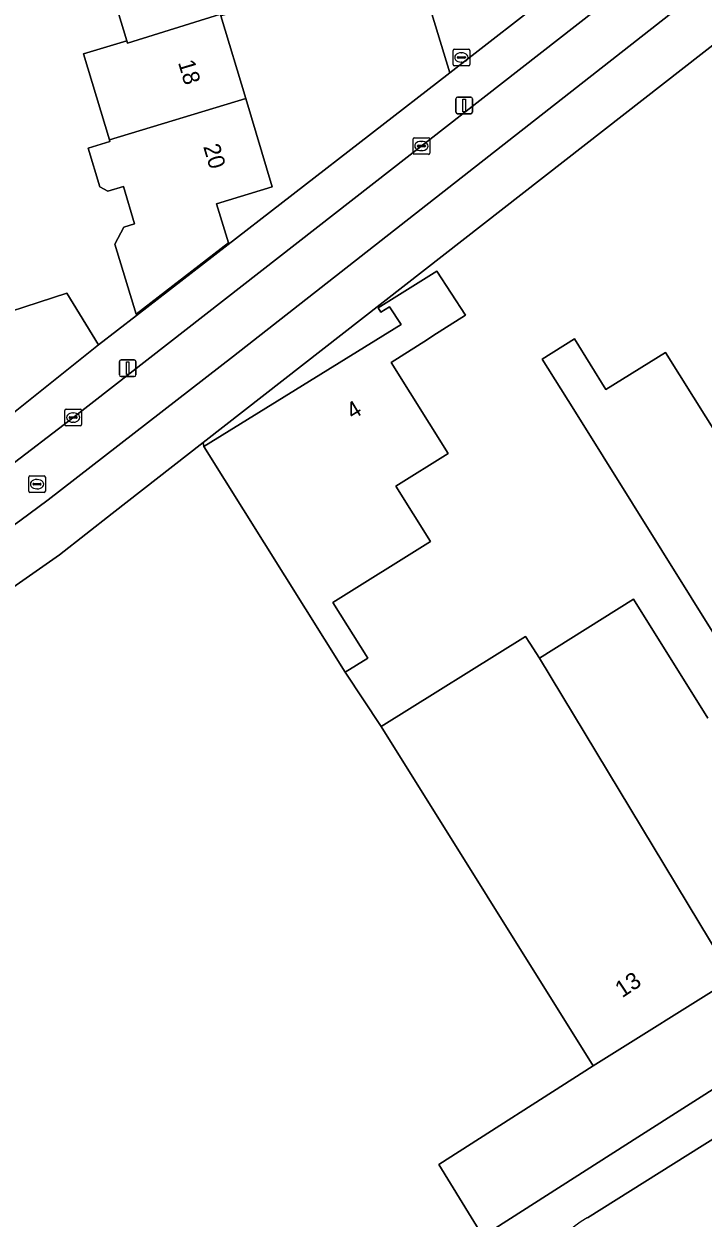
# Model space of a CAD drawing. Extents: x 157767 to 159172, y 387839 to 389425.
# Drawn here: x 158544.3 to 158585.1, y 388359.6 to 388431.3 of the extents above; entities that cross this region are included whole.
import ezdxf

# ---------------------------------------------------------------- set-up
doc = ezdxf.new("R2010")
doc.units = 0
for name, color, linetype in [('IMGEO_Brandkraan', 7, 'Continuous'), ('IMGEO_Erf', 7, 'Continuous'), ('IMGEO_Fietspad_gesloten', 7, 'Continuous'), ('IMGEO_Groenvoorziening', 7, 'Continuous'), ('IMGEO_Kolk', 7, 'Continuous'), ('IMGEO_Lichtmast', 7, 'Continuous'), ('IMGEO_Muur', 7, 'Continuous'), ('IMGEO_Pand', 7, 'Continuous'), ('IMGEO_Pand_nummerreeks', 7, 'Continuous'), ('IMGEO_Parkeervlak_open', 7, 'Continuous'), ('IMGEO_Rijbaan_lokaal_open', 7, 'Continuous'), ('IMGEO_Rioolput', 7, 'Continuous'), ('IMGEO_Voetpad_open', 7, 'Continuous')]:
    doc.layers.add(name, color=color, linetype=linetype)

msp = doc.modelspace()

# ---------------------------------------------------------------- linework, layer by layer
at = {"layer": 'IMGEO_Brandkraan'}
for p, q in [((158570.065, 388428.879), (158570.065, 388429.731)), ((158570.14, 388429.805), (158570.992, 388429.805)), ((158570.324, 388429.299), (158570.324, 388429.311)), ((158570.367, 388429.348), (158570.765, 388429.348)), ((158570.553, 388429.585), (158570.578, 388429.585)), ((158570.808, 388429.311), (158570.808, 388429.299)), ((158571.066, 388429.731), (158571.066, 388428.879)), ((158570.992, 388428.805), (158570.14, 388428.805)), ((158570.762, 388429.262), (158570.364, 388429.262)), ((158570.576, 388429.025), (158570.551, 388429.025))]:
    msp.add_line(p, q, dxfattribs=at)
for points in [[(158570.065, 388428.879), (158570.065, 388429.731)], [(158570.14, 388429.805), (158570.992, 388429.805)], [(158571.066, 388429.731), (158571.066, 388428.879)], [(158570.992, 388428.805), (158570.14, 388428.805)]]:
    msp.add_lwpolyline(points, dxfattribs=at)
for centre, radius, start, end in [((158570.142, 388429.729), 0.0765, 91.55205, 178.44795), ((158570.142, 388429.729), 0.0765, 91.55205, 178.44795), ((158570.364, 388429.308), 0.0403, 85.87752, 175.75265), ((158570.361, 388429.298), 0.0366, 178.93798, 274.71019), ((158570.765, 388429.305), 0.043, 264.86636, 352.45326), ((158570.769, 388429.31), 0.0386, 1.73085, 96.63898), ((158570.99, 388429.729), 0.0765, 1.55205, 88.44795), ((158570.99, 388429.729), 0.0765, 1.55205, 88.44795), ((158570.142, 388428.881), 0.0765, 181.55205, 268.44795), ((158570.142, 388428.881), 0.0765, 181.55205, 268.44795), ((158570.99, 388428.881), 0.0765, 271.55205, 358.44795), ((158570.99, 388428.881), 0.0765, 271.55205, 358.44795)]:
    msp.add_arc(centre, radius, start, end, dxfattribs=at)
for centre, major_axis, ratio, start_param, end_param in [((158570.552, 388429.305), (-0.387, 0.002), 0.722429, 4.712389, 7.853982), ((158570.577, 388429.305), (-0.39, 0.002), 0.717154, 1.570796, 4.712389)]:
    msp.add_ellipse(centre, major_axis=major_axis, ratio=ratio, start_param=start_param, end_param=end_param, dxfattribs=at)
at = {"layer": 'IMGEO_Erf'}
for points in [[(158537.993, 388432.125), (158538.549, 388430.159), (158541.196, 388430.907), (158542.133, 388427.673), (158536.902, 388426.102), (158537.807, 388423.081), (158540.419, 388423.905), (158541.079, 388421.808), (158541.728, 388419.744), (158539.099, 388418.914), (158540.951, 388413.222), (158546.867, 388415.146), (158548.773, 388412.037), (158551.056, 388413.805), (158569.875, 388428.384), (158559.44, 388462.588)], [(158556.125, 388431.811), (158557.613, 388426.84), (158559.2, 388421.536), (158555.853, 388420.514), (158556.572, 388418.162), (158551.039, 388413.875), (158549.75, 388418.093), (158550.296, 388419.118), (158550.945, 388419.313), (158550.271, 388421.558), (158549.334, 388421.277), (158548.861, 388421.531), (158548.161, 388423.859), (158549.462, 388424.25), (158549.432, 388424.35), (158547.879, 388429.519), (158550.471, 388430.3), (158548.91, 388435.468)], [(158586.296, 388430.551), (158555.065, 388406.169), (158555.102, 388405.937), (158566.957, 388413.272), (158566.255, 388414.333), (158565.734, 388414.006), (158565.574, 388414.26), (158569.09, 388416.466), (158570.812, 388413.819), (158569.452, 388412.956), (158568.855, 388412.578), (158568.524, 388412.368), (158566.345, 388410.986), (158569.765, 388405.52), (158566.625, 388403.556), (158568.71, 388400.223), (158562.852, 388396.559), (158564.944, 388393.216), (158563.588, 388392.373), (158565.751, 388389.116), (158574.425, 388394.532), (158574.683, 388394.12), (158575.248, 388393.223), (158580.904, 388396.756), (158585.358, 388389.627)], [(158587.896, 388391.212), (158577.313, 388408.159), (158575.423, 388411.186), (158577.357, 388412.394), (158579.249, 388409.363), (158582.823, 388411.586), (158586.922, 388405.026)]]:
    msp.add_lwpolyline(points, dxfattribs=at)
at = {"layer": 'IMGEO_Fietspad_gesloten'}
for points in [[(158520.642, 388386.656), (158533.491, 388394.369), (158540.023, 388398.619), (158544.054, 388401.469), (158545.756, 388402.727), (158556.877, 388411.353), (158604.077, 388448.361), (158612.35, 388454.746)], [(158607.672, 388454.811), (158547.311, 388407.72), (158543.134, 388404.513)]]:
    msp.add_lwpolyline(points, dxfattribs=at)
at = {"layer": 'IMGEO_Groenvoorziening'}
msp.add_lwpolyline([(158530.768, 388363.248), (158543.035, 388340.593), (158549.535, 388344.602), (158567.494, 388355.736), (158571.846, 388358.513), (158569.211, 388362.815), (158578.473, 388368.741), (158565.751, 388389.116), (158563.588, 388392.373), (158555.102, 388405.937), (158555.065, 388406.169), (158549.599, 388401.902), (158546.429, 388399.427), (158542.011, 388396.34)], dxfattribs=at)
at = {"layer": 'IMGEO_Kolk'}
for p, q in [((158567.662, 388423.559), (158567.662, 388424.411)), ((158567.737, 388424.485), (158568.589, 388424.485)), ((158568.15, 388424.265), (158568.175, 388424.265)), ((158568.663, 388424.411), (158568.663, 388423.559)), ((158567.921, 388423.979), (158567.921, 388423.991)), ((158568.359, 388423.942), (158567.961, 388423.942)), ((158567.964, 388424.028), (158568.362, 388424.028)), ((158568.173, 388423.705), (158568.148, 388423.705)), ((158568.405, 388423.991), (158568.405, 388423.979)), ((158568.589, 388423.485), (158567.737, 388423.485)), ((158546.752, 388407.25), (158546.752, 388408.102)), ((158546.827, 388408.176), (158547.679, 388408.176)), ((158547.24, 388407.956), (158547.265, 388407.956)), ((158547.753, 388408.102), (158547.753, 388407.25)), ((158547.679, 388407.176), (158546.827, 388407.176)), ((158547.011, 388407.67), (158547.011, 388407.682)), ((158547.449, 388407.633), (158547.051, 388407.633)), ((158547.054, 388407.719), (158547.452, 388407.719)), ((158547.263, 388407.396), (158547.238, 388407.396)), ((158547.495, 388407.682), (158547.495, 388407.67))]:
    msp.add_line(p, q, dxfattribs=at)
for points in [[(158567.662, 388423.559), (158567.662, 388424.411)], [(158567.737, 388424.485), (158568.589, 388424.485)], [(158568.663, 388424.411), (158568.663, 388423.559)], [(158568.589, 388423.485), (158567.737, 388423.485)], [(158546.752, 388407.25), (158546.752, 388408.102)], [(158546.827, 388408.176), (158547.679, 388408.176)], [(158547.753, 388408.102), (158547.753, 388407.25)], [(158547.679, 388407.176), (158546.827, 388407.176)]]:
    msp.add_lwpolyline(points, dxfattribs=at)
for centre, radius, start, end in [((158567.739, 388424.409), 0.0765, 91.55205, 178.44795), ((158567.739, 388424.409), 0.0765, 91.55205, 178.44795), ((158568.587, 388424.409), 0.0765, 1.55205, 88.44795), ((158568.587, 388424.409), 0.0765, 1.55205, 88.44795), ((158567.739, 388423.561), 0.0765, 181.55205, 268.44795), ((158567.739, 388423.561), 0.0765, 181.55205, 268.44795), ((158567.961, 388423.988), 0.0403, 85.87752, 175.75265), ((158567.958, 388423.978), 0.0366, 178.93798, 274.71019), ((158568.362, 388423.985), 0.043, 264.86636, 352.45326), ((158568.366, 388423.99), 0.0386, 1.73085, 96.63898), ((158568.587, 388423.561), 0.0765, 271.55205, 358.44795), ((158568.587, 388423.561), 0.0765, 271.55205, 358.44795), ((158546.829, 388408.1), 0.0765, 91.55205, 178.44795), ((158546.829, 388408.1), 0.0765, 91.55205, 178.44795), ((158547.677, 388408.1), 0.0765, 1.55205, 88.44795), ((158547.677, 388408.1), 0.0765, 1.55205, 88.44795), ((158546.829, 388407.252), 0.0765, 181.55205, 268.44795), ((158546.829, 388407.252), 0.0765, 181.55205, 268.44795), ((158547.051, 388407.679), 0.0403, 85.87752, 175.75265), ((158547.048, 388407.669), 0.0366, 178.93798, 274.71019), ((158547.452, 388407.676), 0.043, 264.86636, 352.45326), ((158547.456, 388407.681), 0.0386, 1.73085, 96.63898), ((158547.677, 388407.252), 0.0765, 271.55205, 358.44795), ((158547.677, 388407.252), 0.0765, 271.55205, 358.44795)]:
    msp.add_arc(centre, radius, start, end, dxfattribs=at)
for centre, major_axis, ratio, start_param, end_param in [((158568.149, 388423.985), (-0.387, 0.002), 0.722429, 4.712389, 7.853982), ((158568.174, 388423.985), (-0.39, 0.002), 0.717154, 1.570796, 4.712389), ((158547.239, 388407.676), (-0.387, 0.002), 0.722429, 4.712389, 7.853982), ((158547.264, 388407.676), (-0.39, 0.002), 0.717154, 1.570796, 4.712389)]:
    msp.add_ellipse(centre, major_axis=major_axis, ratio=ratio, start_param=start_param, end_param=end_param, dxfattribs=at)
at = {"layer": 'IMGEO_Lichtmast'}
for p, q in [((158570.235, 388426.02), (158570.235, 388426.82)), ((158570.235, 388426.82), (158570.235, 388426.02)), ((158570.335, 388426.92), (158571.125, 388426.92)), ((158571.125, 388426.92), (158570.335, 388426.92)), ((158571.225, 388426.82), (158571.225, 388426.02)), ((158571.225, 388426.02), (158571.225, 388426.82)), ((158571.125, 388425.92), (158570.335, 388425.92)), ((158570.335, 388425.92), (158571.125, 388425.92)), ((158550.033, 388410.238), (158550.033, 388411.038)), ((158550.033, 388411.038), (158550.033, 388410.238)), ((158550.133, 388411.138), (158550.923, 388411.138)), ((158550.923, 388411.138), (158550.133, 388411.138)), ((158551.023, 388411.038), (158551.023, 388410.238)), ((158551.023, 388410.238), (158551.023, 388411.038)), ((158550.923, 388410.138), (158550.133, 388410.138)), ((158550.133, 388410.138), (158550.923, 388410.138))]:
    msp.add_line(p, q, dxfattribs=at)
for points in [[(158570.655, 388426.795), (158570.805, 388426.795), (158570.805, 388426.045), (158570.655, 388426.045), (158570.655, 388426.795)], [(158550.453, 388411.013), (158550.603, 388411.013), (158550.603, 388410.263), (158550.453, 388410.263), (158550.453, 388411.013)]]:
    msp.add_lwpolyline(points, dxfattribs=at)
for centre, start, end in [((158570.335, 388426.82), 90, 180), ((158570.335, 388426.82), 90, 180), ((158571.125, 388426.82), 0, 90), ((158571.125, 388426.82), 360, 90), ((158570.335, 388426.02), 180, 270), ((158570.335, 388426.02), 180, 270), ((158571.125, 388426.02), 270, 0), ((158571.125, 388426.02), 270, 0), ((158550.133, 388411.038), 90, 180), ((158550.133, 388411.038), 90, 180), ((158550.923, 388411.038), 0, 90), ((158550.923, 388411.038), 360, 90), ((158550.133, 388410.238), 180, 270), ((158550.133, 388410.238), 180, 270), ((158550.923, 388410.238), 270, 0), ((158550.923, 388410.238), 270, 0)]:
    msp.add_arc(centre, 0.1, start, end, dxfattribs=at)
at = {"layer": 'IMGEO_Muur'}
msp.add_lwpolyline([(158548.773, 388412.037), (158551.056, 388413.805)], dxfattribs=at)
at = {"layer": 'IMGEO_Pand'}
for points in [[(158562.501, 388434.82), (158561.75, 388437.31), (158560.782, 388437.018), (158560.218, 388438.886), (158552.073, 388436.423), (158549.102, 388435.526), (158548.91, 388435.468), (158550.471, 388430.3), (158550.51, 388430.171), (158556.096, 388431.907), (158556.125, 388431.811), (158561.819, 388433.58), (158561.533, 388434.528)], [(158556.125, 388431.811), (158556.096, 388431.907), (158550.51, 388430.171), (158550.471, 388430.3), (158547.879, 388429.519), (158549.432, 388424.35), (158557.613, 388426.84)], [(158549.432, 388424.35), (158549.462, 388424.25), (158548.161, 388423.859), (158548.861, 388421.531), (158549.334, 388421.277), (158550.271, 388421.558), (158550.945, 388419.313), (158550.296, 388419.118), (158549.75, 388418.093), (158551.039, 388413.875), (158556.572, 388418.162), (158555.853, 388420.514), (158559.2, 388421.536), (158557.613, 388426.84)], [(158568.855, 388412.578), (158569.452, 388412.956), (158570.812, 388413.819), (158569.09, 388416.466), (158565.574, 388414.26), (158565.734, 388414.006), (158566.255, 388414.333), (158566.957, 388413.272), (158555.102, 388405.937), (158563.588, 388392.373), (158564.944, 388393.216), (158562.852, 388396.559), (158568.71, 388400.223), (158566.625, 388403.556), (158569.765, 388405.52), (158566.345, 388410.986), (158568.524, 388412.368)], [(158542.868, 388407.325), (158548.773, 388412.037), (158546.867, 388415.146), (158540.951, 388413.222)], [(158586.864, 388373.978), (158575.248, 388393.223), (158574.683, 388394.12), (158574.425, 388394.532), (158565.751, 388389.116), (158578.473, 388368.741)]]:
    msp.add_lwpolyline(points, close=True, dxfattribs=at)
for points in [[(158586.922, 388405.026), (158582.823, 388411.586), (158579.249, 388409.363), (158577.357, 388412.394), (158575.423, 388411.186), (158577.313, 388408.159), (158587.896, 388391.212)], [(158585.358, 388389.627), (158580.904, 388396.756), (158575.248, 388393.223), (158586.864, 388373.978)]]:
    msp.add_lwpolyline(points, dxfattribs=at)
at = {"layer": 'IMGEO_Parkeervlak_open'}
msp.add_lwpolyline([(158586.864, 388373.978), (158578.473, 388368.741), (158569.211, 388362.815), (158571.846, 388358.513), (158581.157, 388364.454), (158589.482, 388369.765), (158588.549, 388371.26)], close=True, dxfattribs=at)
at = {"layer": 'IMGEO_Rijbaan_lokaal_open'}
msp.add_lwpolyline([(158567.552, 388463.6), (158543.277, 388482.921), (158538.567, 388479.214), (158559.44, 388462.588), (158569.875, 388428.384), (158576.416, 388433.493)], close=True, dxfattribs=at)
msp.add_lwpolyline([(158664.713, 388413.797), (158644.347, 388401.183), (158578.129, 388359.613)], dxfattribs=at)
msp.add_arc((158582.553, 388352.283), 8.561, 121.11741, 213.94322, dxfattribs=at)
at = {"layer": 'IMGEO_Rioolput'}
for p, q in [((158544.655, 388404.173), (158545.507, 388404.173)), ((158544.58, 388403.247), (158544.58, 388404.099)), ((158544.839, 388403.667), (158544.839, 388403.679)), ((158545.277, 388403.63), (158544.879, 388403.63)), ((158544.882, 388403.716), (158545.28, 388403.716)), ((158545.068, 388403.953), (158545.093, 388403.953)), ((158545.323, 388403.679), (158545.323, 388403.667)), ((158545.581, 388404.099), (158545.581, 388403.247)), ((158545.507, 388403.173), (158544.655, 388403.173)), ((158545.091, 388403.393), (158545.066, 388403.393))]:
    msp.add_line(p, q, dxfattribs=at)
for points in [[(158544.655, 388404.173), (158545.507, 388404.173)], [(158544.58, 388403.247), (158544.58, 388404.099)], [(158545.581, 388404.099), (158545.581, 388403.247)], [(158545.507, 388403.173), (158544.655, 388403.173)]]:
    msp.add_lwpolyline(points, dxfattribs=at)
for centre, radius, start, end in [((158544.657, 388404.097), 0.0765, 91.55205, 178.44795), ((158544.657, 388404.097), 0.0765, 91.55205, 178.44795), ((158545.505, 388404.097), 0.0765, 1.55205, 88.44795), ((158545.505, 388404.097), 0.0765, 1.55205, 88.44795), ((158544.879, 388403.676), 0.0403, 85.87752, 175.75265), ((158544.876, 388403.666), 0.0366, 178.93798, 274.71019), ((158545.28, 388403.673), 0.043, 264.86636, 352.45326), ((158545.284, 388403.678), 0.0386, 1.73085, 96.63898), ((158544.657, 388403.249), 0.0765, 181.55205, 268.44795), ((158544.657, 388403.249), 0.0765, 181.55205, 268.44795), ((158545.505, 388403.249), 0.0765, 271.55205, 358.44795), ((158545.505, 388403.249), 0.0765, 271.55205, 358.44795)]:
    msp.add_arc(centre, radius, start, end, dxfattribs=at)
for centre, major_axis, ratio, start_param, end_param in [((158545.067, 388403.673), (-0.387, 0.002), 0.722429, 4.712389, 7.853982), ((158545.092, 388403.673), (-0.39, 0.002), 0.717154, 1.570796, 4.712389)]:
    msp.add_ellipse(centre, major_axis=major_axis, ratio=ratio, start_param=start_param, end_param=end_param, dxfattribs=at)
at = {"layer": 'IMGEO_Voetpad_open'}
for points in [[(158640.139, 388484.721), (158644.809, 388489.749), (158643.351, 388491.453), (158640.35, 388488.498), (158631.562, 388479.175), (158629.613, 388477.098), (158623.335, 388470.914), (158618.4, 388466.48), (158613.32, 388462.213), (158597.911, 388450.189), (158595.873, 388448.598), (158591.218, 388444.966), (158584.771, 388440.019), (158580.59, 388436.753), (158576.416, 388433.493), (158569.875, 388428.384), (158551.056, 388413.805), (158548.773, 388412.037), (158542.868, 388407.325), (158542.555, 388407.045), (158541.675, 388406.347), (158538.213, 388403.994)], [(158542.011, 388396.34), (158546.429, 388399.427), (158549.599, 388401.902), (158555.065, 388406.169), (158586.296, 388430.551), (158593.331, 388419.346), (158612.857, 388388.082), (158614.559, 388385.365), (158616.031, 388386.273), (158601.024, 388410.197), (158593.275, 388422.284), (158587.422, 388431.43), (158587.816, 388431.738), (158618.904, 388456.008), (158625.579, 388461.577), (158629.121, 388464.777)], [(158612.35, 388454.746), (158604.077, 388448.361), (158556.877, 388411.353), (158545.756, 388402.727), (158544.054, 388401.469), (158540.023, 388398.619), (158533.491, 388394.369), (158520.642, 388386.656), (158522.36, 388382.204)], [(158543.134, 388404.513), (158547.311, 388407.72), (158607.672, 388454.811)], [(158578.129, 388359.613), (158644.347, 388401.183), (158664.713, 388413.797)], [(158589.482, 388369.765), (158581.157, 388364.454), (158571.846, 388358.513), (158567.494, 388355.736), (158570.697, 388350.538), (158572.988, 388346.902), (158573.406, 388346.23), (158575.451, 388347.503)]]:
    msp.add_lwpolyline(points, dxfattribs=at)
msp.add_arc((158582.553, 388352.283), 8.561, 121.11741, 213.94322, dxfattribs=at)

# ---------------------------------------------------------------- texts
at = {"layer": 'IMGEO_Pand_nummerreeks'}
for s, rotation, p in [('18', 286.6614, (158553.541, 388429.004)), ('20', 286.66087, (158555.053, 388423.953)), ('4', 31.28923, (158564.038, 388407.525)), ('13', 33.58902, (158580.22, 388372.791))]:
    msp.add_text(s, height=1, rotation=rotation, dxfattribs=at).set_placement(p)

doc.saveas('drawing.dxf')
